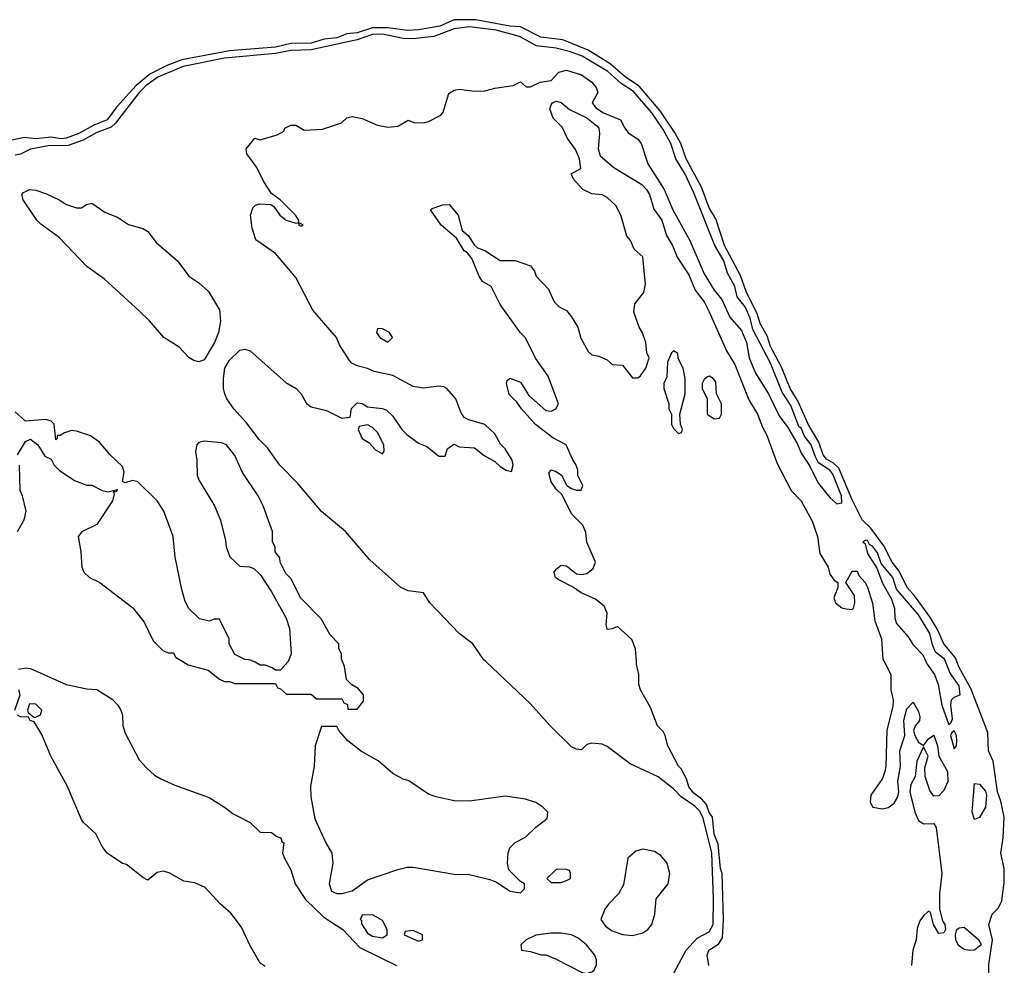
# Model space of a CAD drawing. Header units: inches. Extents: x 2348352 to 2479776, y 460422 to 613655.
# Tile 584 of 590: x 2465027 to 2468887, y 588810 to 592515. Entities that reach past the tile are written whole.
import ezdxf

# ---------------------------------------------------------------- set-up
doc = ezdxf.new("R2010")
doc.units = ezdxf.units.IN
doc.header["$MEASUREMENT"] = 0
doc.layers.add('C4568', color=7, linetype='Continuous')
doc.layers.add('C4569', color=7, linetype='Continuous')

msp = doc.modelspace()

# ---------------------------------------------------------------- linework, layer by layer
at = {"layer": 'C4568', "color": 4}
for points, elevation in [([(2465667.3, 590000), (2465687.5, 589987.5), (2465766.4, 589966.4), (2465810, 589932), (2465830, 589922), (2465850, 589922), (2465870, 589914), (2466030, 589914), (2466038, 589898), (2466050, 589894), (2466072.7, 589872.7), (2466170, 589872), (2466190, 589854), (2466290, 589854), (2466298, 589838), (2466311.6, 589831.6), (2466314, 589814), (2466350, 589814), (2466375.3, 589844.7), (2466375.3, 589870), (2466354.6, 589894.6), (2466328.7, 589908.7), (2466308, 589930), (2466300.4, 589980.4), (2466292.2, 590000)], 24), ([(2466079.6, 590000), (2466050, 589966), (2466030, 589966), (2466016.4, 589976.4), (2465990, 589986), (2465970, 589986), (2465950, 589998), (2465945.1, 590000)], 24), ([(2467580.3, 588759.7), (2467639.7, 588870), (2467683.4, 588916.6), (2467730, 588940.9), (2467745, 588970), (2467747.5, 589070), (2467740.7, 589250), (2467706.7, 589386.7), (2467693.5, 589413.5), (2467674, 589434), (2467620.5, 589470), (2467590, 589502), (2467530, 589549.3), (2467420.1, 589600.1), (2467330, 589667), (2467310, 589676.2), (2467270, 589681.2), (2467250, 589675.3), (2467230, 589654), (2467210, 589657), (2467190, 589666.3), (2467105.6, 589750), (2467030, 589835.1), (2466854.8, 590000)], 16), ([(2467728, 588810), (2467722, 588850), (2467728.7, 588870), (2467766.8, 588893.2), (2467782, 588918), (2467785.7, 588990), (2467780.5, 589170), (2467774, 589190), (2467764.8, 589284.8), (2467750, 589324), (2467742.4, 589390), (2467730, 589409.4), (2467720.1, 589440.1), (2467701.6, 589461.6), (2467670, 589485.1), (2467649.7, 589510), (2467640.9, 589540.9), (2467620.2, 589580.2), (2467609.3, 589590), (2467568, 589670), (2467558, 589710), (2467550, 589726), (2467528, 589748), (2467500.2, 589820.2), (2467461.2, 589890), (2467454, 589910), (2467454, 589950), (2467445.2, 589990), (2467444.5, 590000)], 12), ([(2468416.2, 590000), (2468442, 589950), (2468441.6, 589890), (2468450.6, 589849.4), (2468450, 589826), (2468426.8, 589730), (2468422.8, 589590), (2468418.8, 589570), (2468410, 589542), (2468363.5, 589476.5), (2468361, 589450), (2468372, 589430), (2468410, 589423), (2468431.4, 589428.6), (2468454.5, 589445.5), (2468469.5, 589470), (2468473.2, 589490), (2468469.4, 589530.6), (2468479.3, 589590), (2468477, 589650), (2468497.2, 589710), (2468492.7, 589770), (2468505.1, 589814.9), (2468530, 589841), (2468550, 589804.7), (2468555.9, 589784.1), (2468554.8, 589770), (2468538.8, 589750), (2468530.7, 589730), (2468536.3, 589710), (2468550, 589684.7), (2468570, 589671), (2468590, 589698), (2468610, 589712), (2468624.9, 589670), (2468630.3, 589630), (2468664, 589570), (2468664.9, 589530), (2468650, 589494.5), (2468630, 589474.5), (2468610, 589472.7), (2468594.7, 589494.7), (2468576.2, 589550), (2468575.9, 589584.1), (2468588.7, 589630), (2468570, 589666), (2468544, 589610), (2468537.3, 589550), (2468520.9, 589519.1), (2468516.3, 589490), (2468536.3, 589410), (2468550, 589378), (2468570, 589364), (2468610, 589366), (2468619.1, 589350), (2468642, 589170), (2468632.2, 589090), (2468632.2, 589030), (2468644.1, 588984.1), (2468653.4, 588970), (2468656, 588950), (2468650, 588938), (2468630, 588935.3), (2468609.4, 588970), (2468597.2, 589017.2), (2468590, 589022), (2468570, 589004), (2468555.5, 588984.5), (2468545.5, 588954.5), (2468540.7, 588910), (2468527.7, 588870), (2468522.8, 588810)], 12), ([(2468579.4, 590000), (2468584, 589990), (2468613.4, 589950), (2468627.7, 589910), (2468642, 589830), (2468670, 589752), (2468679, 589761), (2468684, 589776), (2468677, 589830), (2468679.3, 589850), (2468690, 589860.7), (2468714, 589870), (2468710, 589905.2), (2468674.7, 589954.7), (2468656.2, 590000)], 16), ([(2468825.6, 588770), (2468826.5, 588813.5), (2468840.9, 588910), (2468826, 588970), (2468839.6, 589010), (2468864, 589036), (2468877.7, 589062.3), (2468886.7, 589133.3), (2468886.9, 589190), (2468873.6, 589250), (2468882, 589310), (2468886, 589390), (2468873.6, 589453.6), (2468860.7, 589490), (2468842.6, 589610), (2468825.4, 589650), (2468822.2, 589722.2), (2468755.3, 589895.3), (2468710, 589977), (2468701.1, 590000)], 12), ([(2465022, 589970), (2465050, 589976.3), (2465070, 589973), (2465210, 589910.4), (2465290, 589894), (2465330, 589890.6), (2465390, 589853), (2465412.4, 589830), (2465423.8, 589810), (2465430.3, 589790), (2465431.5, 589750), (2465440.2, 589720.2), (2465495.8, 589615.8), (2465524, 589584), (2465555.5, 589555.5), (2465580.5, 589540.5), (2465635.6, 589515.6), (2465770, 589468), (2465830, 589430.3), (2465863.4, 589403.4), (2465930.7, 589370), (2465970, 589331.3), (2466014, 589330), (2466034.8, 589314.8), (2466050.8, 589310), (2466055.3, 589295.3), (2466062, 589290), (2466058, 589250), (2466064.7, 589230), (2466090, 589184.7), (2466106.4, 589130), (2466147.6, 589067.6), (2466219.4, 588999.4), (2466293.8, 588950), (2466360, 588880), (2466504.4, 588810)], 16), ([(2465008, 589810), (2465029.3, 589870), (2465023.7, 589890)], 16), ([(2465990, 588805.4), (2465970, 588818.4), (2465928.9, 588888.9), (2465897.4, 588957.4), (2465881, 588981), (2465854.8, 589014.8), (2465814.7, 589050), (2465754.5, 589114.5), (2465713.3, 589133.3), (2465670, 589140.5), (2465612.5, 589172.5), (2465590, 589179.6), (2465566.2, 589173.8), (2465530, 589144), (2465510, 589154), (2465445.6, 589205.6), (2465430, 589209.3), (2465369.5, 589250), (2465350, 589275.3), (2465325.4, 589325.4), (2465277.2, 589370), (2465270, 589382), (2465213.9, 589513.9), (2465149.8, 589630), (2465114.5, 589714.5), (2465084, 589764), (2465068, 589770), (2465062, 589782), (2465030, 589783.7), (2465019, 589790)], 16)]:
    msp.add_lwpolyline(points, dxfattribs=dict(at, elevation=elevation))
for points, elevation in [([(2465065.4, 589834.6), (2465058, 589810), (2465061, 589801), (2465082, 589782), (2465090, 589782), (2465108.4, 589791.6), (2465114, 589810), (2465090, 589834)], 16), ([(2466270, 589746), (2466210, 589746), (2466186, 589670), (2466181, 589590), (2466167.5, 589512.5), (2466168, 589470), (2466184.1, 589384.1), (2466226.8, 589290), (2466251, 589250), (2466254.8, 589210), (2466240.7, 589130), (2466250, 589101), (2466270, 589091), (2466290, 589091), (2466330, 589102), (2466390, 589144.7), (2466510, 589186), (2466545.6, 589194.4), (2466570, 589194.8), (2466730, 589167.3), (2466790, 589166), (2466870, 589146.8), (2466896.3, 589136.3), (2466950, 589101), (2466990, 589094), (2467006, 589110), (2467006, 589130), (2466990, 589138), (2466944.7, 589184.7), (2466939, 589210), (2466942, 589250), (2466949.1, 589270.9), (2466970, 589292), (2467010, 589312), (2467050, 589352), (2467094.6, 589385.4), (2467098, 589410), (2467078, 589430), (2467050, 589448.7), (2467010, 589461.2), (2466930, 589473.2), (2466790, 589453.2), (2466730, 589454), (2466658, 589470), (2466630, 589481.2), (2466552.9, 589532.9), (2466530, 589539), (2466490, 589561.2), (2466431.9, 589611.9), (2466367.5, 589647.5), (2466314, 589690), (2466278, 589730)], 24), ([(2468690, 589728.7), (2468679.6, 589720.4), (2468676, 589710), (2468690, 589658), (2468699, 589670), (2468701.2, 589690), (2468699.3, 589710)], 16), ([(2468770, 589381.2), (2468760.5, 589410), (2468770, 589522), (2468790, 589520.5), (2468812.9, 589492.9), (2468816.9, 589476.9), (2468812.6, 589430), (2468790, 589389.3)], 12), ([(2467470, 589265.2), (2467442.5, 589257.5), (2467411, 589230), (2467394.4, 589125.6), (2467374.8, 589090), (2467334.8, 589050), (2467321, 589030), (2467304.7, 588990), (2467323.5, 588963.5), (2467347.1, 588947.1), (2467390, 588930.8), (2467430, 588927.3), (2467470, 588937.3), (2467489, 588950), (2467505.2, 588970), (2467517.2, 589010), (2467522, 589070), (2467569.2, 589130), (2467576, 589170), (2467565.2, 589210), (2467540.2, 589240.2), (2467515.5, 589255.5)], 24), ([(2467167.3, 589187.3), (2467130, 589186), (2467094, 589150), (2467110, 589134), (2467150, 589134), (2467170, 589142), (2467186, 589150), (2467186, 589170), (2467182, 589182)], 24), ([(2466410, 589008), (2466370, 589006), (2466362, 588990), (2466366.8, 588986.8), (2466366.8, 588973.2), (2466390, 588936), (2466410, 588923.8), (2466450, 588918), (2466468, 588930), (2466468, 588950), (2466450, 588986)], 24), ([(2468750, 588867.6), (2468730, 588872.3), (2468707.8, 588887.8), (2468697, 588910), (2468695.1, 588930), (2468701.2, 588950), (2468710, 588957.3), (2468730, 588959.1), (2468787.3, 588910), (2468796, 588890), (2468770, 588869.6)], 12), ([(2466570, 588946), (2466538, 588942), (2466534, 588930), (2466590, 588904.7), (2466606, 588910), (2466606, 588930)], 24), ([(2467150, 588936), (2467110, 588936), (2467050, 588928.7), (2467012, 588910), (2466992, 588890), (2466994, 588870), (2467030, 588864.7), (2467071, 588851), (2467090, 588850.8), (2467130, 588834.8), (2467230, 588782.8), (2467250, 588778), (2467270, 588784.7), (2467278, 588790), (2467288.4, 588811.6), (2467288.7, 588830), (2467282, 588850), (2467248.7, 588890), (2467216, 588916), (2467190, 588929)], 24)]:
    msp.add_lwpolyline(points, close=True, dxfattribs=dict(at, elevation=elevation))
at = {"layer": 'C4569', "color": 4}
for points, elevation in [([(2468701.1, 590000), (2468695.3, 590015.3), (2468649.9, 590069.9), (2468625.5, 590125.5), (2468595, 590175), (2468536.4, 590256.4), (2468506.4, 590290), (2468474.4, 590354.4), (2468446.8, 590390), (2468414.4, 590454.4), (2468363.2, 590523.2), (2468330, 590556.2), (2468290, 590634.5), (2468238, 590758), (2468217.3, 590777.3), (2468190, 590793.5), (2468177.4, 590810), (2468160.3, 590860.3), (2468118.5, 590930), (2468079.1, 591019.1), (2468047, 591070), (2468013.5, 591153.5), (2467970, 591235.1), (2467956.8, 591276.8), (2467930, 591324.5), (2467920, 591360), (2467874.3, 591450), (2467852.9, 591512.9), (2467789.8, 591630), (2467755.5, 591735.5), (2467730, 591778.4), (2467699.6, 591859.6), (2467639.7, 591970), (2467618.5, 592030), (2467594.5, 592074.5), (2467538, 592158), (2467454.9, 592254.9), (2467401.3, 592290), (2467341.8, 592341.8), (2467256, 592396), (2467156.8, 592436.8), (2467070, 592447), (2466990, 592487.8), (2466948.7, 592490), (2466815.3, 592515.3), (2466730, 592514.3), (2466674, 592490), (2466590, 592475.1), (2466547.1, 592472.9), (2466470, 592482.9), (2466410, 592483.7), (2466350, 592464.5), (2466310, 592459.8), (2466270, 592444.8), (2466221.2, 592438.8), (2466170, 592423.4), (2466090, 592422.3), (2466030, 592407.9), (2465850, 592393.7), (2465662.5, 592357.5), (2465603.8, 592336.2), (2465537.7, 592302.3), (2465483.1, 592256.9), (2465407.1, 592172.9), (2465370, 592122.7), (2465318.2, 592101.8), (2465259.1, 592070), (2465210, 592051.2), (2465190, 592049), (2465150, 592055.1), (2465090, 592048.7), (2465046.1, 592053.9), (2464990, 592041.6)], 12), ([(2466854.8, 590000), (2466847.2, 590007.2), (2466803.6, 590070), (2466749.8, 590109.8), (2466635.1, 590230), (2466610, 590269.2), (2466550, 590277), (2466521.2, 590290), (2466399.1, 590399.1), (2466304.5, 590510), (2466210, 590588), (2466117.5, 590697.4), (2466047.4, 590770), (2465998.2, 590838.2), (2465966, 590870), (2465915.8, 590935.8), (2465866, 590990), (2465839.7, 591030), (2465831.8, 591050), (2465826.6, 591070), (2465825.6, 591110), (2465831.8, 591150), (2465850, 591180.7), (2465890, 591221), (2465910, 591224.7), (2465930, 591218), (2466070, 591094), (2466111.3, 591070), (2466131, 591050), (2466150.9, 591010.9), (2466170, 590998), (2466230, 590984.7), (2466290, 590954), (2466322, 590958), (2466328.4, 590991.6), (2466350, 591014), (2466370, 591011.3), (2466390, 590998), (2466450, 590991.3), (2466465.4, 590985.4), (2466490, 590962), (2466524.7, 590910), (2466544.7, 590890), (2466590, 590856), (2466623.5, 590843.5), (2466670, 590804.7), (2466695.3, 590804.7), (2466704.7, 590835.3), (2466730, 590852), (2466750, 590842), (2466810, 590838), (2466847.3, 590807.3), (2466890, 590784.7), (2466910, 590764.7), (2466934, 590750), (2466954.6, 590745.4), (2466962, 590770), (2466957.2, 590790), (2466930, 590834), (2466911.9, 590851.9), (2466890, 590892.7), (2466850, 590929.4), (2466787.2, 590947.2), (2466770, 590957.2), (2466756.9, 590976.9), (2466737, 591030), (2466702, 591070), (2466690, 591077.2), (2466670, 591079), (2466610, 591071.8), (2466570, 591078.4), (2466490, 591120.9), (2466416.5, 591136.5), (2466390, 591149), (2466350, 591159), (2466329.2, 591169.2), (2466320.2, 591180.2), (2466280.9, 591240.9), (2466268.7, 591270), (2466176.6, 591376.6), (2466110, 591505.2), (2466030, 591599.3), (2465953.2, 591653.2), (2465939, 591699), (2465932.3, 591750), (2465941.6, 591778.4), (2465952, 591788), (2465966.8, 591793.2), (2466011.1, 591791.1), (2466022.8, 591782.8), (2466046.8, 591750), (2466072, 591730), (2466110, 591718), (2466119.6, 591719.6), (2466122, 591710), (2466130, 591706), (2466138, 591710), (2466120.4, 591720.4), (2466122, 591730), (2466108.7, 591750), (2466048, 591810), (2466014.8, 591834.8), (2465983, 591883), (2465956.3, 591936.3), (2465917.2, 591990), (2465915.3, 592010), (2465949.3, 592050.7), (2465970, 592044.7), (2466036.4, 592063.6), (2466062, 592078), (2466066, 592090), (2466090, 592102), (2466110, 592102), (2466142, 592082), (2466213.6, 592086.4), (2466289.1, 592110.9), (2466309.4, 592130.6), (2466330, 592136.3), (2466370, 592127.7), (2466430, 592102), (2466470, 592094.8), (2466510, 592098), (2466550, 592122), (2466572.7, 592112.7), (2466610, 592111.3), (2466630, 592116), (2466678.4, 592141.6), (2466687, 592153), (2466710, 592226), (2466730, 592239.1), (2466750, 592243), (2466810, 592235.5), (2466850, 592236.3), (2466890, 592247.3), (2466962, 592258), (2466990, 592271.3), (2467012.7, 592252.7), (2467030, 592252), (2467068, 592270), (2467110, 592277.3), (2467140.9, 592310), (2467170, 592317.7), (2467230, 592298.9), (2467270.3, 592270), (2467287, 592250), (2467293.7, 592230), (2467270.8, 592190), (2467285.5, 592170), (2467316, 592150), (2467382.8, 592122.8), (2467398.8, 592090), (2467412.7, 592072.7), (2467448.7, 592048.7), (2467463, 592030), (2467490, 591951), (2467553.4, 591850), (2467587.4, 591770), (2467654.4, 591650), (2467710, 591519.1), (2467750, 591455.5), (2467779.3, 591419.3), (2467810.4, 591350), (2467856.9, 591296.9), (2467876.4, 591250), (2467887.2, 591190), (2467911.8, 591130), (2467962.4, 591050), (2468003.7, 590963.7), (2468037.8, 590917.7), (2468074.7, 590854.7), (2468090, 590816.3), (2468121.3, 590770), (2468158.2, 590698.2), (2468203.2, 590643.2), (2468230, 590618), (2468250, 590622), (2468248, 590650), (2468214.5, 590734.5), (2468203.1, 590750), (2468159, 590779), (2468144.8, 590804.8), (2468130, 590849.6), (2468104, 590884), (2468090, 590914.3), (2468081.5, 590921.5), (2468050, 591003.6), (2468015.8, 591055.8), (2467970.6, 591170), (2467901.3, 591301.3), (2467890, 591346), (2467870.6, 591390), (2467839.2, 591430), (2467830.5, 591470.5), (2467802, 591522), (2467786.8, 591570), (2467751.6, 591630), (2467670, 591837.6), (2467635.9, 591910), (2467599.3, 591970), (2467579.8, 592030), (2467550, 592085.4), (2467505, 592150), (2467433.5, 592233.5), (2467385.5, 592265.5), (2467332.9, 592312.9), (2467232.4, 592372.4), (2467186, 592390), (2467130, 592404.2), (2467053.2, 592413.2), (2466986, 592450), (2466894.5, 592474.5), (2466790, 592487.4), (2466730, 592480.2), (2466650, 592449.8), (2466570, 592440.6), (2466530, 592442), (2466450, 592458.1), (2466410, 592457.3), (2466350, 592435.9), (2466170, 592396.8), (2466090, 592394.7), (2466030, 592382.4), (2465830, 592364.9), (2465668.3, 592331.7), (2465569.3, 592290.7), (2465522.6, 592257.4), (2465495.9, 592230), (2465402.3, 592110), (2465385.1, 592094.9), (2465330, 592072.9), (2465276.3, 592043.7), (2465217.3, 592022.7), (2465139.3, 592020.7), (2465070, 592007.6), (2465030, 591988.9), (2465010, 591984.8)], 16), ([(2467444.5, 590000), (2467441.2, 590050), (2467426.3, 590086.3), (2467370, 590138), (2467350, 590128), (2467330, 590126), (2467325.6, 590145.6), (2467329.5, 590190), (2467318, 590218), (2467284.5, 590244.5), (2467228.7, 590270), (2467193.6, 590293.6), (2467140.2, 590320.2), (2467128, 590330), (2467123.1, 590343.1), (2467122, 590350), (2467130, 590362), (2467150, 590378), (2467170, 590376), (2467210, 590344.7), (2467230, 590341), (2467250, 590346), (2467275.1, 590364.9), (2467284, 590390), (2467250, 590468), (2467246, 590506), (2467235.3, 590535.3), (2467190, 590579), (2467153.6, 590653.6), (2467130, 590675.3), (2467110, 590704), (2467102, 590738), (2467110, 590751), (2467130, 590744.7), (2467150.8, 590730.8), (2467172, 590690), (2467190, 590678), (2467210, 590671.3), (2467228, 590672), (2467235.3, 590690), (2467215.3, 590730), (2467215.3, 590750), (2467208.7, 590770), (2467193.6, 590793.6), (2467169.2, 590849.2), (2467116.5, 590876.5), (2467048.7, 590928.7), (2466994, 590990), (2466976.5, 591016.5), (2466946.3, 591046.3), (2466935.3, 591090), (2466938, 591102), (2466948.7, 591111.3), (2466990, 591094.8), (2467022.8, 591042.8), (2467090, 590984.7), (2467110, 590981), (2467129, 590991), (2467139, 591010), (2467098.9, 591118.9), (2467049.6, 591189.6), (2467009.3, 591269.3), (2466990, 591288.7), (2466910, 591399), (2466875.3, 591470), (2466842, 591490), (2466830, 591508), (2466799.3, 591579.3), (2466782, 591602), (2466769.3, 591610), (2466739.5, 591659.5), (2466679, 591710), (2466638, 591770), (2466644, 591776), (2466686, 591790), (2466710.6, 591790.6), (2466746, 591750), (2466762, 591690), (2466784.7, 591670), (2466810, 591632), (2466822, 591622), (2466850.9, 591610.9), (2466910, 591572), (2466970, 591572), (2467030, 591551.3), (2467044.7, 591530), (2467051.3, 591510), (2467099.8, 591459.8), (2467122, 591410), (2467142, 591390), (2467170, 591376), (2467190, 591351.3), (2467214.8, 591310), (2467227.1, 591267.1), (2467255.3, 591215.3), (2467270, 591202), (2467296.9, 591196.9), (2467330, 591182), (2467350, 591164.7), (2467390, 591162), (2467430, 591112), (2467450, 591112), (2467460.4, 591119.6), (2467482, 591150), (2467495.3, 591190), (2467485.2, 591210), (2467481.2, 591250), (2467469, 591289), (2467455.3, 591310), (2467434, 591370), (2467438, 591402), (2467473.6, 591446.4), (2467480.4, 591479.6), (2467470, 591586), (2467436.4, 591616.4), (2467422, 591650), (2467406.8, 591666.8), (2467385.4, 591745.4), (2467365.4, 591785.4), (2467330, 591819.3), (2467310, 591829.2), (2467270, 591833.2), (2467235.3, 591850), (2467198, 591890), (2467189, 591911), (2467227.3, 591932.7), (2467221.2, 591970), (2467206.3, 592006.3), (2467174, 592050), (2467153.6, 592093.6), (2467119, 592130), (2467105.6, 592165.6), (2467110, 592182), (2467115.3, 592190), (2467130, 592196.3), (2467150, 592190.4), (2467183, 592163), (2467250, 592130.4), (2467290, 592099.1), (2467297.1, 592090), (2467300.5, 592070), (2467294.8, 592010), (2467302, 591982), (2467355.9, 591935.9), (2467466, 591870), (2467484, 591850), (2467496.3, 591830), (2467512.8, 591772.8), (2467544.9, 591730), (2467562.8, 591670), (2467586.8, 591630), (2467604.9, 591584.9), (2467650, 591516), (2467675.2, 591455.2), (2467710.6, 591410), (2467730, 591371.3), (2467798.5, 591218.5), (2467830, 591164.7), (2467885.5, 591025.5), (2467918.8, 590970), (2467938.5, 590918.5), (2467954.8, 590890), (2467996.9, 590776.9), (2468051.3, 590670), (2468091, 590630), (2468134, 590550), (2468154.8, 590490), (2468163.5, 590423.5), (2468196, 590370), (2468202.8, 590342.8), (2468219.6, 590319.6), (2468234, 590310), (2468234, 590290), (2468218, 590250), (2468224.7, 590230), (2468250, 590211.3), (2468266.4, 590206.4), (2468290, 590204.7), (2468295.3, 590210), (2468301.2, 590230), (2468299.3, 590259.3), (2468266, 590310), (2468290, 590354), (2468310, 590354), (2468316.9, 590336.9), (2468341, 590310), (2468350, 590292), (2468370.5, 590229.5), (2468379.8, 590159.8), (2468404.9, 590090), (2468411, 590010), (2468416.2, 590000)], 12), ([(2465945.1, 590000), (2465927.3, 590007.3), (2465910, 590008), (2465870, 590028), (2465848.7, 590070), (2465848.7, 590090), (2465810, 590166), (2465790, 590166), (2465770, 590158), (2465731.6, 590168.4), (2465690, 590208), (2465676, 590236), (2465662.5, 590282.5), (2465637, 590410), (2465629.2, 590490), (2465592.3, 590590), (2465566, 590630), (2465490, 590705.2), (2465470, 590709.3), (2465441.2, 590701.2), (2465430, 590706), (2465437, 590743), (2465430, 590764), (2465381.2, 590810), (2465340.1, 590860.1), (2465305.1, 590885.1), (2465250, 590903.7), (2465230, 590906), (2465202.8, 590897.2), (2465186, 590886), (2465174, 590886), (2465174, 590874), (2465168.7, 590868.7), (2465162, 590930), (2465150, 590942), (2465130, 590949), (2465050, 590942), (2465010, 590979)], 24), ([(2465018, 590810), (2465050, 590862), (2465070, 590872), (2465098, 590850), (2465125.4, 590805.4), (2465150, 590794), (2465162, 590770), (2465182, 590750), (2465242, 590710), (2465290, 590691.3), (2465310, 590691), (2465350.5, 590670.5), (2465374, 590666), (2465410, 590674), (2465406, 590666), (2465394, 590666), (2465398, 590658), (2465390.5, 590629.5), (2465330, 590538), (2465270.7, 590509.3), (2465256, 590490), (2465267.3, 590430), (2465270.6, 590370), (2465278.8, 590350), (2465301, 590330), (2465341, 590310), (2465471.1, 590211.1), (2465515.3, 590155.3), (2465550, 590082), (2465590, 590042), (2465610, 590034), (2465630, 590034), (2465638, 590018), (2465667.3, 590000)], 24), ([(2466292.2, 590000), (2466288, 590010), (2466288, 590030), (2466278, 590050), (2466278, 590070), (2466244.7, 590104.7), (2466208.4, 590168.4), (2466128.9, 590248.9), (2466090, 590326), (2466070, 590346), (2466048, 590390), (2466047.3, 590407.3), (2466028, 590430), (2466028, 590450), (2466018, 590470), (2466018, 590510), (2465982, 590610), (2465962, 590650), (2465900.9, 590740.9), (2465870, 590808), (2465838, 590850), (2465818, 590858), (2465750, 590864), (2465730, 590859), (2465721, 590850), (2465716, 590824), (2465722, 590790), (2465723, 590730), (2465730.7, 590710), (2465791, 590610), (2465814.4, 590554.4), (2465834.4, 590474.4), (2465836, 590450), (2465851.1, 590411.1), (2465890, 590374), (2465928.4, 590371.6), (2465945.4, 590365.4), (2465970, 590342), (2466014, 590274), (2466071.3, 590170), (2466084.7, 590130), (2466091.3, 590030), (2466079.8, 590000.2), (2466079.6, 590000)], 24), ([(2465018, 590510), (2465044.7, 590555.3), (2465053.2, 590590), (2465038, 590650), (2465028.7, 590670), (2465026, 590770)], 24), ([(2468656.2, 590000), (2468652.1, 590010), (2468617.4, 590037.4), (2468605.4, 590065.4), (2468594.6, 590110), (2468550, 590183), (2468463.8, 590283.8), (2468449.7, 590330), (2468404.2, 590384.2), (2468390, 590426.6), (2468370, 590453), (2468358.4, 590458.4), (2468350, 590474.5), (2468343.5, 590476.5), (2468332, 590470), (2468341, 590461), (2468350, 590424), (2468386.7, 590366.7), (2468410, 590307.3), (2468445.1, 590245.1), (2468456.3, 590210), (2468458, 590170), (2468464.9, 590150), (2468510, 590097.3), (2468530, 590066), (2468567.1, 590027.1), (2468579.4, 590000)], 16)]:
    msp.add_lwpolyline(points, dxfattribs=dict(at, elevation=elevation))
for points, elevation in [([(2465250, 591778), (2465270, 591778), (2465289.3, 591790.7), (2465310, 591796), (2465360.7, 591760.7), (2465410, 591741), (2465453.4, 591713.4), (2465510, 591697.3), (2465530, 591686), (2465562, 591642), (2465646, 591570), (2465690.5, 591510.5), (2465730, 591484), (2465767.3, 591450), (2465810, 591378), (2465814.2, 591334.2), (2465806.4, 591290), (2465790.3, 591250), (2465750, 591182.9), (2465730, 591174.5), (2465710, 591179.6), (2465690, 591192), (2465652.3, 591232.3), (2465592, 591270), (2465535.8, 591335.8), (2465495.1, 591375.1), (2465359.2, 591499.2), (2465290, 591547.8), (2465181.3, 591661.3), (2465110, 591714), (2465094, 591730), (2465041.2, 591810), (2465035.3, 591830), (2465042, 591838), (2465066, 591850), (2465090, 591846.8), (2465132.5, 591832.5), (2465182, 591810), (2465210.9, 591790.9)], 16), ([(2466430, 591306), (2466426, 591290), (2466438.8, 591270), (2466470, 591251.3), (2466488.7, 591270), (2466477.2, 591290), (2466450, 591304)], 16), ([(2467590, 591218), (2467582, 591210), (2467566.4, 591173.6), (2467563.6, 591116.4), (2467552, 591090), (2467552, 591070), (2467572, 591010), (2467572, 590990), (2467582, 590970), (2467582, 590930), (2467590, 590914), (2467610, 590894), (2467622, 590898), (2467626, 590910), (2467618, 590930), (2467615.3, 590970), (2467635.3, 591050), (2467635.3, 591110), (2467628, 591150), (2467608.4, 591188.4), (2467607.3, 591207.3)], 12), ([(2467730, 591118), (2467723.6, 591116.4), (2467710, 591106), (2467702, 591090), (2467702, 591070), (2467722, 591030), (2467722, 590970), (2467750, 590952), (2467770, 590954), (2467778, 590970), (2467778, 591010), (2467758, 591050), (2467756.4, 591096.4), (2467746, 591110)], 12), ([(2466390, 590928), (2466358, 590922), (2466354, 590910), (2466370, 590874), (2466396.9, 590856.9), (2466422, 590830), (2466450, 590814), (2466455.3, 590824.7), (2466454, 590850), (2466430, 590898), (2466410, 590918)], 16)]:
    msp.add_lwpolyline(points, close=True, dxfattribs=dict(at, elevation=elevation))

doc.saveas('drawing.dxf')
